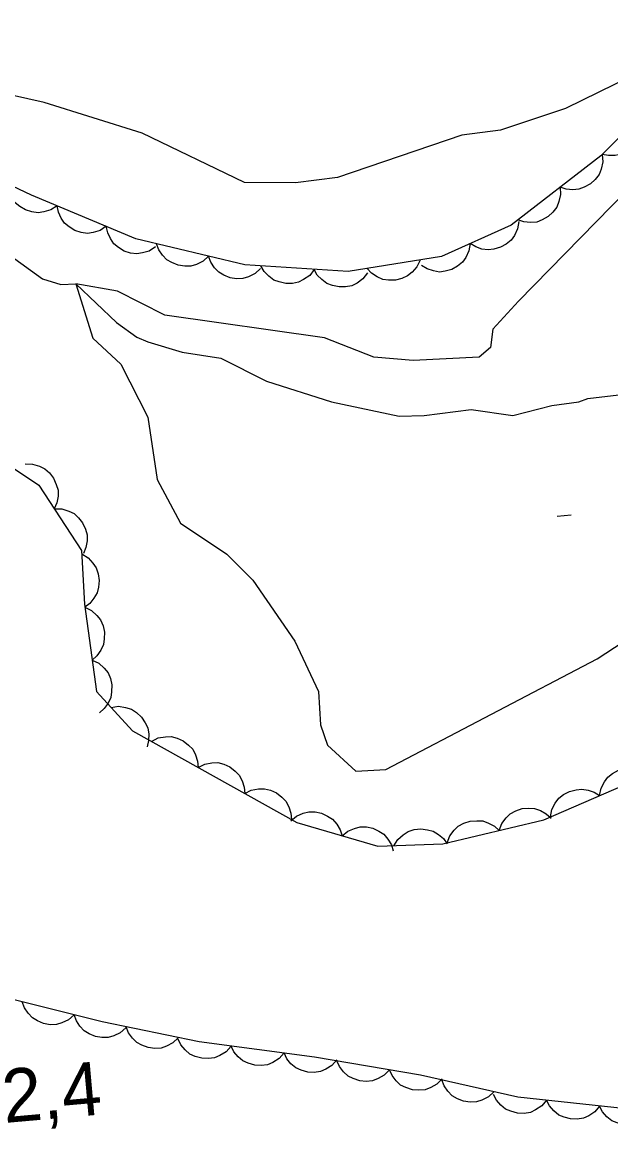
# Model space of a CAD drawing. Extents: x 336540 to 340074, y 5572036 to 5573747.
# Drawn here: x 337980.4 to 338013.4, y 5572652.1 to 5572714.3 of the extents above; entities that cross this region are included whole.
import ezdxf

# ---------------------------------------------------------------- set-up
doc = ezdxf.new("R2010")
doc.units = 0
for name, color, linetype in [('Niveau 2', 7, 'Continuous'), ('Niveau 3', 7, 'Continuous'), ('Niveau 4', 7, 'Continuous'), ('Niveau 44', 7, 'Continuous')]:
    doc.layers.add(name, color=color, linetype=linetype)

msp = doc.modelspace()

# ---------------------------------------------------------------- linework, layer by layer
at = {"layer": 'Niveau 2'}
for points in [[(338015.52, 5572711.72), (338010.9, 5572709.45), (338007.25, 5572708.23), (338005.06, 5572707.96), (337998.08, 5572705.57), (337995.72, 5572705.27), (337992.85, 5572705.3), (337987.11, 5572708.06), (337981.61, 5572709.79), (337974.24, 5572711.45), (337971.18, 5572711.82), (337968.25, 5572713.02), (337964.49, 5572713.67), (337962.31, 5572713.56), (337957.02, 5572714.31), (337953.83, 5572713.97), (337949.84, 5572712.41), (337943.81, 5572711.09)], [(338014.35, 5572704.87), (338008.25, 5572698.62), (338006.81, 5572697.04), (338006.68, 5572696.01), (338006.05, 5572695.47), (338002.33, 5572695.28), (338000.12, 5572695.48), (337997.35, 5572696.55), (337988.39, 5572697.83), (337985.72, 5572699.18), (337983.39, 5572699.59), (337984.34, 5572696.54), (337985.91, 5572695.08), (337987.43, 5572692.1), (337987.96, 5572688.59), (337989.26, 5572686.13), (337991.87, 5572684.39), (337993.32, 5572682.94), (337995.69, 5572679.5), (337997.02, 5572676.68), (337997.12, 5572674.8), (337997.52, 5572673.65), (337999.11, 5572672.2), (338000.79, 5572672.29), (338012.67, 5572678.51), (338014.63, 5572679.79)]]:
    msp.add_lwpolyline(points, dxfattribs=at)
at = {"layer": 'Niveau 3'}
msp.add_line((338010.42, 5572686.54), (338011.21, 5572686.61), dxfattribs=at)
at = {"layer": 'Niveau 4'}
msp.add_lwpolyline([(337979.61, 5572701.24), (337981.5, 5572699.87), (337982.53, 5572699.56), (337983.39, 5572699.59), (337985.66, 5572697.42), (337986.8, 5572696.6), (337987.43, 5572696.33), (337989.36, 5572695.76), (337991.53, 5572695.41), (337994.1, 5572694.12), (337997.74, 5572692.96), (338001.54, 5572692.15), (338002.95, 5572692.19), (338005.59, 5572692.53), (338007.93, 5572692.19), (338010.12, 5572692.75), (338011.64, 5572692.96), (338012.14, 5572693.14), (338013.89, 5572693.35)], dxfattribs=at)
at = {"layer": 'Niveau 44'}
for points in [[(338017.68, 5572711.62), (338012.88, 5572706.8), (338007.84, 5572702.9), (338003.93, 5572701.13), (337998.68, 5572700.28), (337992.87, 5572700.66), (337986.76, 5572702.13), (337980.89, 5572704.58), (337974.47, 5572707.61), (337968.39, 5572710.17), (337962.63, 5572711.29), (337958.16, 5572711.08), (337952.6, 5572710.31), (337946.85, 5572709.3), (337940.7, 5572708.11)], [(338015.07, 5572709), (338015.15, 5572708.59), (338015.11, 5572708.19), (338015.03, 5572707.86), (338014.86, 5572707.56), (338014.62, 5572707.28), (338014.31, 5572707.05), (338014.02, 5572706.89), (338013.68, 5572706.82), (338013.31, 5572706.81), (338012.95, 5572706.87)], [(338012.96, 5572706.86), (338012.99, 5572706.45), (338012.9, 5572706.05), (338012.78, 5572705.74), (338012.56, 5572705.46), (338012.29, 5572705.21), (338011.95, 5572705.03), (338011.65, 5572704.91), (338011.3, 5572704.88), (338010.93, 5572704.92), (338010.59, 5572705.03)], [(337982.33, 5572703.98), (337981.98, 5572703.75), (337981.59, 5572703.64), (337981.26, 5572703.59), (337980.91, 5572703.64), (337980.56, 5572703.75), (337980.23, 5572703.95), (337979.98, 5572704.15), (337979.78, 5572704.45), (337979.63, 5572704.78), (337979.56, 5572705.14)], [(338010.59, 5572705.03), (338010.62, 5572704.61), (338010.52, 5572704.22), (338010.41, 5572703.91), (338010.19, 5572703.63), (338009.92, 5572703.38), (338009.58, 5572703.2), (338009.28, 5572703.07), (338008.93, 5572703.05), (338008.56, 5572703.08), (338008.22, 5572703.19)], [(337985.09, 5572702.83), (337984.74, 5572702.6), (337984.35, 5572702.48), (337984.03, 5572702.43), (337983.68, 5572702.48), (337983.33, 5572702.59), (337983, 5572702.8), (337982.75, 5572703), (337982.55, 5572703.29), (337982.4, 5572703.63), (337982.33, 5572703.98)], [(337987.86, 5572701.67), (337987.51, 5572701.44), (337987.12, 5572701.33), (337986.8, 5572701.28), (337986.45, 5572701.32), (337986.1, 5572701.44), (337985.77, 5572701.64), (337985.52, 5572701.84), (337985.32, 5572702.14), (337985.17, 5572702.47), (337985.09, 5572702.83)], [(338008.27, 5572703.1), (338008.2, 5572702.69), (338008.02, 5572702.32), (338007.84, 5572702.05), (338007.56, 5572701.83), (338007.24, 5572701.65), (338006.87, 5572701.55), (338006.55, 5572701.5), (338006.2, 5572701.55), (338005.85, 5572701.67), (338005.54, 5572701.86)], [(337990.84, 5572701.15), (337990.53, 5572700.87), (337990.16, 5572700.69), (337989.85, 5572700.59), (337989.5, 5572700.58), (337989.13, 5572700.64), (337988.78, 5572700.79), (337988.49, 5572700.95), (337988.25, 5572701.2), (337988.05, 5572701.51), (337987.92, 5572701.85)], [(338005.54, 5572701.86), (338005.47, 5572701.45), (338005.29, 5572701.08), (338005.1, 5572700.81), (338004.83, 5572700.59), (338004.51, 5572700.41), (338004.14, 5572700.31), (338003.82, 5572700.26), (338003.47, 5572700.32), (338003.12, 5572700.43), (338002.81, 5572700.62)], [(337993.75, 5572700.45), (337993.45, 5572700.17), (337993.08, 5572699.99), (337992.76, 5572699.89), (337992.41, 5572699.88), (337992.05, 5572699.94), (337991.7, 5572700.09), (337991.41, 5572700.25), (337991.17, 5572700.5), (337990.96, 5572700.81), (337990.84, 5572701.15)], [(337996.77, 5572700.4), (337996.52, 5572700.07), (337996.18, 5572699.84), (337995.89, 5572699.69), (337995.55, 5572699.62), (337995.18, 5572699.61), (337994.8, 5572699.7), (337994.5, 5572699.81), (337994.22, 5572700.02), (337993.96, 5572700.29), (337993.78, 5572700.6)], [(337999.77, 5572700.21), (337999.51, 5572699.88), (337999.18, 5572699.64), (337998.88, 5572699.49), (337998.54, 5572699.42), (337998.17, 5572699.42), (337997.8, 5572699.5), (337997.49, 5572699.61), (337997.21, 5572699.83), (337996.95, 5572700.09), (337996.77, 5572700.4)], [(338002.72, 5572700.93), (338002.54, 5572700.55), (338002.27, 5572700.25), (338002.02, 5572700.04), (338001.7, 5572699.89), (338001.34, 5572699.8), (338000.95, 5572699.81), (338000.63, 5572699.84), (338000.31, 5572699.99), (338000, 5572700.19), (337999.75, 5572700.45)], [(337943.87, 5572685.95), (337947.4, 5572689.5), (337952, 5572693.62), (337956.64, 5572695.75), (337962.05, 5572696.62), (337966.44, 5572696.35), (337971.36, 5572694.57), (337975.75, 5572691.98), (337981.31, 5572688.28), (337983.7, 5572684.61), (337983.87, 5572681.59), (337984.55, 5572676.67), (337986.56, 5572674.47), (337995.79, 5572669.31), (338000.35, 5572667.97), (338004.01, 5572668.1), (338009.67, 5572669.46), (338015.85, 5572672.13)], [(337980.54, 5572689.47), (337980.95, 5572689.46), (337981.34, 5572689.34), (337981.64, 5572689.19), (337981.9, 5572688.96), (337982.13, 5572688.67), (337982.28, 5572688.32), (337982.38, 5572688), (337982.38, 5572687.65), (337982.31, 5572687.29), (337982.17, 5572686.95)], [(337982.17, 5572686.95), (337982.59, 5572686.95), (337982.98, 5572686.82), (337983.28, 5572686.68), (337983.54, 5572686.44), (337983.76, 5572686.15), (337983.92, 5572685.8), (337984.01, 5572685.49), (337984.01, 5572685.14), (337983.95, 5572684.77), (337983.81, 5572684.44)], [(337983.71, 5572684.41), (337984.07, 5572684.19), (337984.34, 5572683.89), (337984.53, 5572683.62), (337984.64, 5572683.29), (337984.69, 5572682.92), (337984.65, 5572682.54), (337984.58, 5572682.22), (337984.4, 5572681.92), (337984.17, 5572681.63), (337983.88, 5572681.41)], [(337983.89, 5572681.41), (337984.27, 5572681.23), (337984.57, 5572680.95), (337984.77, 5572680.7), (337984.91, 5572680.37), (337984.99, 5572680.01), (337984.98, 5572679.63), (337984.94, 5572679.31), (337984.78, 5572678.99), (337984.57, 5572678.68), (337984.3, 5572678.44)], [(337984.3, 5572678.44), (337984.68, 5572678.26), (337984.98, 5572677.98), (337985.19, 5572677.72), (337985.32, 5572677.4), (337985.4, 5572677.04), (337985.39, 5572676.66), (337985.35, 5572676.33), (337985.2, 5572676.02), (337984.98, 5572675.71), (337984.72, 5572675.47)], [(337985.37, 5572675.78), (337985.78, 5572675.84), (337986.18, 5572675.78), (337986.5, 5572675.68), (337986.79, 5572675.49), (337987.07, 5572675.24), (337987.27, 5572674.92), (337987.42, 5572674.63), (337987.48, 5572674.28), (337987.47, 5572673.91), (337987.39, 5572673.56)], [(337987.63, 5572673.87), (337988.01, 5572674.06), (337988.41, 5572674.13), (337988.74, 5572674.14), (337989.08, 5572674.05), (337989.42, 5572673.9), (337989.71, 5572673.66), (337989.95, 5572673.43), (337990.11, 5572673.12), (337990.22, 5572672.76), (337990.25, 5572672.41)], [(337990.25, 5572672.41), (337990.63, 5572672.59), (337991.03, 5572672.66), (337991.36, 5572672.68), (337991.7, 5572672.59), (337992.03, 5572672.44), (337992.33, 5572672.2), (337992.56, 5572671.97), (337992.73, 5572671.65), (337992.84, 5572671.3), (337992.87, 5572670.94)], [(338012.81, 5572670.82), (338012.89, 5572671.23), (338013.08, 5572671.59), (338013.27, 5572671.86), (338013.54, 5572672.07), (338013.87, 5572672.25), (338014.24, 5572672.34), (338014.56, 5572672.38), (338014.91, 5572672.32), (338015.26, 5572672.2), (338015.56, 5572672.01)], [(337992.87, 5572670.94), (337993.24, 5572671.13), (337993.65, 5572671.2), (337993.98, 5572671.21), (337994.32, 5572671.12), (337994.65, 5572670.97), (337994.95, 5572670.73), (337995.18, 5572670.5), (337995.34, 5572670.19), (337995.46, 5572669.84), (337995.49, 5572669.48)], [(338010.06, 5572669.63), (338010.13, 5572670.04), (338010.32, 5572670.4), (338010.51, 5572670.67), (338010.79, 5572670.88), (338011.11, 5572671.06), (338011.49, 5572671.15), (338011.81, 5572671.19), (338012.16, 5572671.13), (338012.51, 5572671.01), (338012.81, 5572670.82)], [(337995.46, 5572669.41), (337995.78, 5572669.67), (337996.16, 5572669.83), (337996.48, 5572669.91), (337996.83, 5572669.91), (337997.19, 5572669.83), (337997.53, 5572669.66), (337997.81, 5572669.49), (337998.04, 5572669.22), (337998.23, 5572668.9), (337998.34, 5572668.56)], [(338007.16, 5572668.86), (338007.31, 5572669.25), (338007.56, 5572669.57), (338007.79, 5572669.8), (338008.1, 5572669.97), (338008.45, 5572670.09), (338008.83, 5572670.11), (338009.16, 5572670.1), (338009.49, 5572669.98), (338009.81, 5572669.8), (338010.08, 5572669.56)], [(338004.24, 5572668.16), (338004.39, 5572668.55), (338004.64, 5572668.87), (338004.87, 5572669.1), (338005.18, 5572669.27), (338005.53, 5572669.39), (338005.91, 5572669.41), (338006.24, 5572669.4), (338006.57, 5572669.28), (338006.9, 5572669.1), (338007.16, 5572668.86)], [(338014.31, 5572653.2), (338008.22, 5572653.86), (338002.75, 5572655.11), (337996.8, 5572656.12), (337990.31, 5572656.97), (337984.87, 5572658.1), (337978.99, 5572659.57), (337973.35, 5572661.23), (337962.03, 5572664.91), (337956.8, 5572667), (337950.69, 5572669.17), (337949.69, 5572669.14), (337944.67, 5572667.43)], [(337998.34, 5572668.56), (337998.66, 5572668.83), (337999.04, 5572668.98), (337999.35, 5572669.07), (337999.71, 5572669.06), (338000.07, 5572668.99), (338000.41, 5572668.82), (338000.69, 5572668.65), (338000.92, 5572668.38), (338001.11, 5572668.06), (338001.22, 5572667.72)], [(338001.25, 5572668), (338001.47, 5572668.36), (338001.78, 5572668.62), (338002.06, 5572668.81), (338002.39, 5572668.91), (338002.76, 5572668.95), (338003.14, 5572668.9), (338003.46, 5572668.82), (338003.76, 5572668.64), (338004.04, 5572668.4), (338004.25, 5572668.11)], [(337983.28, 5572658.5), (337982.97, 5572658.22), (337982.6, 5572658.05), (337982.29, 5572657.95), (337981.94, 5572657.94), (337981.57, 5572658), (337981.22, 5572658.16), (337980.94, 5572658.32), (337980.7, 5572658.58), (337980.5, 5572658.89), (337980.37, 5572659.22)], [(337986.19, 5572657.77), (337985.88, 5572657.49), (337985.51, 5572657.32), (337985.2, 5572657.22), (337984.85, 5572657.22), (337984.48, 5572657.27), (337984.13, 5572657.43), (337983.85, 5572657.59), (337983.61, 5572657.85), (337983.41, 5572658.16), (337983.28, 5572658.5)], [(337989.14, 5572657.21), (337988.84, 5572656.92), (337988.48, 5572656.74), (337988.17, 5572656.62), (337987.82, 5572656.61), (337987.45, 5572656.65), (337987.09, 5572656.79), (337986.81, 5572656.94), (337986.56, 5572657.19), (337986.34, 5572657.49), (337986.2, 5572657.82)], [(337992.1, 5572656.74), (337991.82, 5572656.42), (337991.48, 5572656.21), (337991.18, 5572656.08), (337990.83, 5572656.03), (337990.46, 5572656.05), (337990.09, 5572656.16), (337989.79, 5572656.29), (337989.53, 5572656.52), (337989.29, 5572656.8), (337989.13, 5572657.12)], [(337995.08, 5572656.35), (337994.8, 5572656.03), (337994.45, 5572655.82), (337994.15, 5572655.69), (337993.8, 5572655.64), (337993.43, 5572655.66), (337993.07, 5572655.77), (337992.77, 5572655.9), (337992.5, 5572656.13), (337992.26, 5572656.41), (337992.1, 5572656.74)], [(337998.05, 5572655.96), (337997.77, 5572655.64), (337997.43, 5572655.43), (337997.13, 5572655.3), (337996.78, 5572655.25), (337996.41, 5572655.27), (337996.04, 5572655.38), (337995.74, 5572655.51), (337995.47, 5572655.74), (337995.24, 5572656.02), (337995.08, 5572656.35)], [(338001, 5572655.41), (338000.71, 5572655.1), (338000.36, 5572654.91), (338000.05, 5572654.78), (337999.7, 5572654.75), (337999.33, 5572654.78), (337998.97, 5572654.91), (337998.68, 5572655.05), (337998.42, 5572655.29), (337998.19, 5572655.58), (337998.04, 5572655.91)], [(338003.96, 5572654.9), (338003.67, 5572654.6), (338003.32, 5572654.4), (338003.01, 5572654.28), (338002.66, 5572654.25), (338002.29, 5572654.28), (338001.93, 5572654.41), (338001.63, 5572654.54), (338001.38, 5572654.79), (338001.15, 5572655.08), (338001, 5572655.41)], [(338006.87, 5572654.17), (338006.57, 5572653.88), (338006.2, 5572653.7), (338005.89, 5572653.6), (338005.54, 5572653.59), (338005.17, 5572653.64), (338004.82, 5572653.78), (338004.53, 5572653.94), (338004.29, 5572654.2), (338004.08, 5572654.5), (338003.95, 5572654.84)], [(338009.83, 5572653.69), (338009.56, 5572653.37), (338009.21, 5572653.15), (338008.92, 5572653.01), (338008.57, 5572652.95), (338008.2, 5572652.96), (338007.83, 5572653.07), (338007.53, 5572653.19), (338007.26, 5572653.41), (338007.01, 5572653.69), (338006.84, 5572654.01)], [(338012.81, 5572653.36), (338012.54, 5572653.04), (338012.2, 5572652.82), (338011.9, 5572652.68), (338011.55, 5572652.63), (338011.18, 5572652.64), (338010.81, 5572652.74), (338010.51, 5572652.86), (338010.24, 5572653.09), (338009.99, 5572653.37), (338009.83, 5572653.69)], [(338015.79, 5572653.04), (338015.52, 5572652.72), (338015.18, 5572652.5), (338014.88, 5572652.36), (338014.53, 5572652.31), (338014.16, 5572652.31), (338013.79, 5572652.42), (338013.49, 5572652.54), (338013.22, 5572652.76), (338012.98, 5572653.04), (338012.81, 5572653.36)]]:
    msp.add_lwpolyline(points, dxfattribs=at)

# ---------------------------------------------------------------- texts
at = {"layer": 'Niveau 3'}
msp.add_text('2,4    ', height=2.9999, rotation=5.04747, dxfattribs=at).set_placement((337979.37, 5572652.41))

doc.saveas('drawing.dxf')
